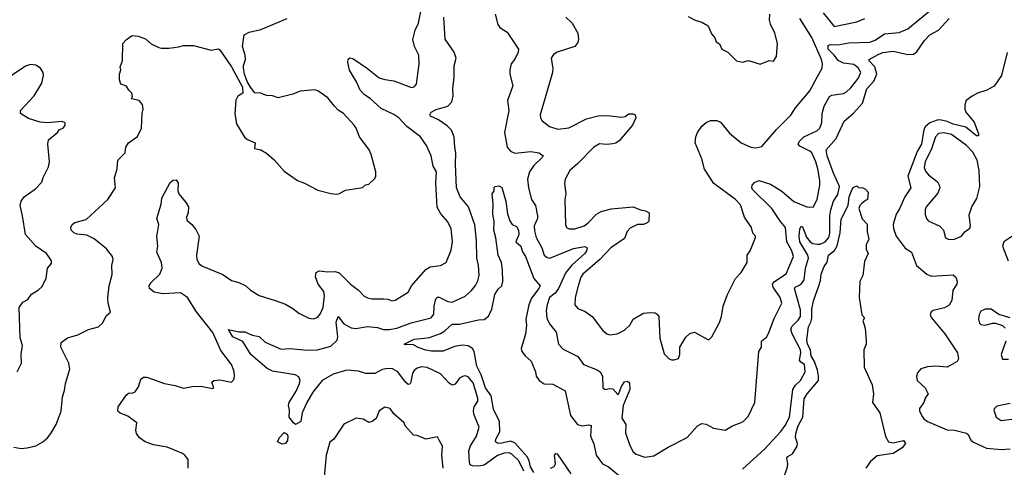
# Model space of a CAD drawing. Extents: x 1771496 to 1971148, y 471553 to 643630.
# Tile 679 of 702: x 1903614 to 1910356, y 579341 to 582408. Entities that reach past the tile are written whole.
import ezdxf

# ---------------------------------------------------------------- set-up
doc = ezdxf.new("R2010")
doc.units = 0

msp = doc.modelspace()

# ---------------------------------------------------------------- linework, layer by layer
at = {"layer": '0CON10XD'}
for points in [[(1904678.3, 579901.7), (1904735, 579882.5), (1904795, 579894.3), (1904855, 579896), (1904935, 579881.2), (1904942.5, 579885), (1904930, 579925), (1904942.5, 579935), (1904985, 579940), (1905065.6, 579924.4), (1905082.5, 579945), (1905085.7, 579975.7), (1905081.4, 580005), (1905065.6, 580045), (1904991.1, 580141.1), (1904936.2, 580265), (1904825.8, 580405.8), (1904762.7, 580505), (1904715, 580535.3), (1904595, 580530), (1904535, 580540), (1904503.1, 580565), (1904501.9, 580585), (1904515, 580608), (1904575, 580664), (1904590.8, 580705), (1904585.7, 580745), (1904552.5, 580815), (1904560, 580855), (1904552.7, 580922.7), (1904568, 581005), (1904553.3, 581045), (1904583.3, 581145), (1904588.1, 581185), (1904645, 581292.5), (1904665, 581307.5), (1904685, 581310), (1904698.3, 581288.3), (1904697.5, 581235), (1904704.2, 581215), (1904754.1, 581154.1), (1904770, 581125), (1904768, 581085), (1904755.7, 581055), (1904759.4, 581035), (1904793.8, 581005), (1904820.3, 580970.3), (1904843.3, 580925), (1904824.6, 580795), (1904827.5, 580765), (1904843.3, 580735), (1904865, 580719.5), (1905005, 580661.4), (1905065, 580620.8), (1905115, 580606.9), (1905163.4, 580583.4), (1905194.6, 580554.6), (1905255, 580519.2), (1905363, 580483), (1905435, 580458), (1905485, 580430), (1905525, 580398), (1905595, 580362.5), (1905625, 580358), (1905655, 580370), (1905675, 580393.8), (1905692.9, 580435), (1905700.9, 580515), (1905696.7, 580545), (1905658.5, 580595), (1905640.6, 580645), (1905645, 580676.7), (1905665, 580688), (1905725, 580680), (1905775, 580682.2), (1905802.8, 580672.8), (1905879.2, 580595), (1905935, 580555.6), (1905973.8, 580513.8), (1905995, 580502.9), (1906025, 580494.3), (1906105, 580496), (1906135, 580493.8), (1906165, 580482.5), (1906185, 580485.7), (1906275, 580540), (1906296.9, 580585), (1906394.2, 580695.8), (1906425, 580714.5), (1906495.6, 580724.4), (1906535, 580743.8), (1906568.6, 580828.6), (1906577.8, 580885), (1906569.2, 580975), (1906545, 581022), (1906497.4, 581077.4), (1906472.7, 581122.7), (1906462.8, 581287.2), (1906467.8, 581365), (1906444.3, 581405), (1906430.5, 581475), (1906400.6, 581545), (1906358.8, 581605), (1906265, 581675.6), (1906210, 581735), (1906175, 581758.8), (1906088.7, 581798.7), (1906017.1, 581865), (1905972.5, 581895), (1905945, 581924.6), (1905920.9, 581980.9), (1905871.8, 582061.8), (1905861.1, 582115), (1905863.1, 582136.9), (1905875, 582147.1), (1905895, 582142.9), (1905995, 582073.1), (1906075, 582009.4), (1906115, 581996.9), (1906175, 581988.5), (1906297.3, 581942.7), (1906315, 581946.7), (1906331.2, 581965), (1906350, 582105), (1906348.1, 582165), (1906318.1, 582225), (1906307, 582273), (1906322, 582335), (1906344.3, 582385), (1906362.7, 582475)], [(1906869.6, 582445), (1906886.9, 582375), (1906900.8, 582355), (1906951.8, 582321.8), (1907030, 582205), (1907027.5, 582185), (1907003.8, 582136.2), (1906979.5, 582105), (1906969.6, 582065), (1906970.4, 582035), (1906991.8, 581955), (1906953.3, 581855), (1906963.2, 581785), (1906934, 581634), (1906951.5, 581535), (1906975, 581506.7), (1907005, 581493.2), (1907115, 581505.3), (1907170, 581495), (1907198, 581475), (1907194, 581465), (1907135, 581409.2), (1907105.6, 581365), (1907090.9, 581315), (1907097.5, 581255), (1907118.1, 581175), (1907145.5, 581135), (1907160, 581065), (1907158.8, 581045), (1907137.3, 580995), (1907140.1, 580960.1), (1907151.5, 580915), (1907189.5, 580845), (1907204.5, 580794.5), (1907225, 580778.6), (1907245, 580773.3), (1907405, 580839.2), (1907484.5, 580854.5), (1907499.2, 580845), (1907495.4, 580825), (1907482.7, 580805), (1907394.8, 580725.2), (1907354.7, 580675), (1907302.6, 580565), (1907281.6, 580535), (1907242.2, 580505), (1907224.7, 580455), (1907220, 580415), (1907223.8, 580363.8), (1907241.4, 580325), (1907287.6, 580267.6), (1907304.5, 580184.5), (1907335, 580150), (1907399.4, 580119.4), (1907435, 580100), (1907475, 580045.8), (1907568.7, 580008.7), (1907589.2, 579995), (1907605.7, 579965), (1907607.5, 579885), (1907623, 579873), (1907649.3, 579880.7), (1907675, 579878), (1907709.3, 579840.7), (1907715, 579842.5), (1907735, 579893.8), (1907755, 579926.2), (1907775, 579931.2), (1907789.7, 579919.7), (1907791.8, 579875), (1907746.6, 579763.4), (1907737.3, 579677.3), (1907763.3, 579635), (1907761.9, 579575), (1907795.2, 579485.2), (1907815, 579447.1), (1907835, 579430), (1907895, 579410.6), (1907955, 579420.6), (1908055, 579480), (1908185, 579546), (1908255.8, 579624.2), (1908285, 579642), (1908315, 579635.8), (1908365, 579608.1), (1908445, 579596), (1908494.4, 579625.6), (1908565, 579652), (1908600.9, 579689.1), (1908648, 579785), (1908674.5, 580135), (1908692.5, 580165), (1908694, 580206), (1908726.6, 580233.4), (1908741.9, 580258.1), (1908780.2, 580359.8), (1908831.9, 580465), (1908821.1, 580505), (1908773.6, 580575), (1908769.1, 580595), (1908783.1, 580615), (1908862.6, 580667.4), (1908911.8, 580785), (1908900.4, 580825), (1908865.8, 580885.8), (1908856.7, 580985), (1908824, 581024), (1908763.2, 581113.2), (1908631.9, 581245), (1908626.5, 581256.5), (1908630, 581275), (1908645, 581293.4), (1908675, 581306.3), (1908755, 581281.8), (1908831.8, 581231.8), (1908915, 581161.5), (1909004.2, 581125.8), (1909046.7, 581123.3), (1909074, 581176), (1909092.3, 581275), (1909092.7, 581305), (1909078, 581385), (1909064.6, 581435), (1909036.8, 581495), (1909025, 581506.9), (1908955, 581540.6), (1908944.4, 581555), (1908953.3, 581575), (1908983.5, 581605), (1909073, 581647), (1909093.1, 581665), (1909106.6, 581703.4), (1909108.9, 581765), (1909122.9, 581815), (1909159.6, 581880.4), (1909175, 581890), (1909255, 581901.4), (1909275, 581912.9), (1909305, 581940.6), (1909355, 582005.6), (1909374.5, 582045), (1909355, 582076.9), (1909325, 582100.8), (1909255, 582110.7), (1909218.7, 582128.7), (1909193.5, 582163.5), (1909149.5, 582205), (1909148.8, 582231.2), (1909163.3, 582236.7), (1909215, 582235.3), (1909291, 582249), (1909435, 582253.1), (1909471.7, 582268.3), (1909535, 582310.7), (1909635, 582318.9), (1909694.7, 582345.3), (1909875, 582493.3)], [(1909115.8, 582455), (1909191.9, 582361.9), (1909345, 582393.3), (1909400, 582415)], [(1904008, 580938), (1903985, 580946.5), (1903966.7, 580965), (1903964.3, 580985), (1903972.9, 581005), (1903991.6, 581018.4), (1904070.3, 581039.7), (1904218.8, 581175), (1904270, 581255), (1904263.5, 581325), (1904281.4, 581385), (1904286, 581445), (1904336.2, 581495), (1904342, 581535), (1904360, 581565), (1904421.7, 581608.3), (1904448, 581665), (1904452, 581765), (1904458.8, 581795), (1904455.9, 581825.9), (1904432.5, 581855), (1904380, 581865), (1904386, 581884), (1904382, 581905), (1904360.8, 581925), (1904345, 581952.5), (1904307.5, 581965), (1904297.5, 581995), (1904297.5, 582035), (1904306.2, 582065), (1904303.3, 582085), (1904317.5, 582125), (1904320, 582245), (1904345, 582272.5), (1904385, 582300), (1904425, 582294.2), (1904475, 582277.5), (1904515, 582242.5), (1904567.3, 582217.3), (1904585, 582212), (1904635, 582212.5), (1904705, 582221.2), (1904735, 582232), (1904805, 582230.8), (1904925, 582198.8), (1904972.5, 582207.5), (1904985, 582202), (1905065, 582083.8), (1905140, 581945), (1905142.5, 581905), (1905107, 581883), (1905094.1, 581855.9), (1905087.5, 581765), (1905098, 581695), (1905152.9, 581602.9), (1905175, 581586.2), (1905227.5, 581565), (1905222.5, 581525), (1905265.8, 581515.8), (1905303.6, 581493.6), (1905357.7, 581447.7), (1905425, 581370), (1905517.5, 581305), (1905565, 581288.8), (1905655, 581240), (1905745, 581216.7), (1905785, 581213.3), (1905805, 581217.5), (1905845, 581240), (1905933, 581253), (1905961.7, 581258.3), (1905983, 581277), (1906005, 581280), (1906045, 581320), (1906052.5, 581335), (1906052.5, 581365), (1906021.2, 581485), (1906006.7, 581515), (1905941.2, 581605), (1905918.8, 581665), (1905903.8, 581685), (1905831.2, 581765), (1905795, 581788), (1905768.8, 581815), (1905725, 581873.3), (1905655, 581920), (1905635, 581926.2), (1905535, 581918), (1905485, 581897.5), (1905385, 581873.3), (1905345.9, 581885.9), (1905305, 581888.8), (1905265, 581903.3), (1905225, 581907.5), (1905194.5, 581944.5), (1905171.4, 581985), (1905152.9, 582035), (1905146.7, 582075), (1905146.7, 582095), (1905160, 582135), (1905158.8, 582165), (1905138.8, 582225), (1905151.2, 582305), (1905185, 582322), (1905265, 582340), (1905444.6, 582415.4)], [(1906795, 579355.8), (1906755, 579349), (1906715, 579352), (1906699.2, 579359.1), (1906693, 579373), (1906690.3, 579455), (1906702, 579488), (1906740.9, 579555), (1906760, 579615), (1906724.6, 579705), (1906721.3, 579728.7), (1906725.6, 579755), (1906752.2, 579795), (1906751.5, 579815), (1906719.7, 579919.7), (1906685, 579960.5), (1906665, 579968.1), (1906645, 579964.3), (1906625, 579950.8), (1906595, 579911.4), (1906575, 579904.4), (1906555, 579917.8), (1906495, 579982.5), (1906405.3, 580025.3), (1906365, 580028.9), (1906335, 580019.6), (1906314.6, 580005), (1906303.4, 579985), (1906293.1, 579925), (1906285, 579910), (1906275, 579908.6), (1906255, 579924.4), (1906203.5, 579995), (1906166.4, 580016.4), (1906135, 580019.1), (1906095, 580010.9), (1906045, 579983.8), (1905985, 579983.8), (1905935, 579999.4), (1905855, 580005.8), (1905761.7, 579978.3), (1905685, 579936.9), (1905622.2, 579855), (1905580.4, 579785), (1905548.8, 579715), (1905539.2, 579655), (1905502.5, 579635), (1905488.6, 579645), (1905460, 579685), (1905461.7, 579731.7), (1905454, 579764), (1905458.6, 579785), (1905506.5, 579863.5), (1905529.2, 579915), (1905533.6, 579935), (1905525, 579960.8), (1905500, 579975), (1905345, 580000.7), (1905307.9, 580017.9), (1905196.2, 580115), (1905142.3, 580202.3), (1905074.5, 580235), (1905043.8, 580285), (1905115, 580270), (1905155, 580270), (1905205, 580245.8), (1905255, 580236.2), (1905295, 580199.4), (1905405, 580151.2), (1905465, 580155.5), (1905585, 580142.7), (1905654.5, 580145.5), (1905745, 580171.8), (1905787.1, 580212.9), (1905792.7, 580235), (1905780.2, 580335), (1905795, 580374), (1905832.9, 580325), (1905885, 580296.4), (1905915, 580292.5), (1905995, 580305.8), (1906065, 580297.9), (1906105, 580284.8), (1906145, 580285.7), (1906195.8, 580294.2), (1906295, 580330.5), (1906431.2, 580365), (1906449.4, 580390.6), (1906451.8, 580445), (1906464.5, 580495), (1906475, 580505.6), (1906486.1, 580506.1), (1906545, 580476.2), (1906575, 580472), (1906665.3, 580514.7), (1906708.5, 580551.5), (1906735, 580586), (1906751.4, 580618.6), (1906760.5, 580655), (1906756.6, 580726.6), (1906745.4, 580775), (1906742.7, 580895), (1906731.7, 581001.7), (1906688.2, 581125), (1906630.9, 581195), (1906604.7, 581255), (1906598.4, 581415), (1906601.5, 581495), (1906592.6, 581535), (1906589.1, 581605), (1906569.9, 581649.9), (1906540.2, 581680.2), (1906482.6, 581722.6), (1906426.4, 581746.4), (1906421.4, 581755), (1906432.7, 581775), (1906466.5, 581793.5), (1906545.2, 581814.8), (1906573.6, 581845), (1906582.9, 581885), (1906580.5, 581935), (1906590, 582015), (1906589.5, 582090.5), (1906603.3, 582145), (1906590, 582185), (1906526.5, 582275), (1906517.5, 582425)], [(1907352.5, 582425), (1907397.5, 582385), (1907436, 582315), (1907440, 582275), (1907435, 582252.5), (1907415, 582223.8), (1907293.3, 582185), (1907270.3, 582169.7), (1907254, 582145), (1907264.1, 582074.1), (1907262.5, 582045), (1907177.5, 581755), (1907180, 581735), (1907191.2, 581715), (1907242.5, 581675), (1907298.3, 581658.3), (1907375, 581667.8), (1907495, 581727.9), (1907575, 581749.5), (1907641.2, 581751.2), (1907735, 581740), (1907760, 581745), (1907785, 581762.5), (1907815, 581762.5), (1907827.5, 581755), (1907832.5, 581735), (1907810, 581685), (1907720.9, 581579.1), (1907695, 581560.8), (1907675, 581557.5), (1907635, 581552.9), (1907585, 581558.1), (1907544.6, 581535.4), (1907435, 581421.4), (1907381.4, 581375), (1907348.6, 581315), (1907344.4, 581285), (1907354.3, 581215), (1907347.1, 581175), (1907350.8, 581005), (1907358.8, 580985), (1907375.8, 580975.8), (1907415, 580974.4), (1907478.8, 580995), (1907506.9, 581015), (1907564.1, 581075.9), (1907596.1, 581093.9), (1907665, 581111.2), (1907815, 581124.5), (1907865, 581104.4), (1907898.8, 581098.8), (1907923.3, 581085), (1907921.7, 581028.3), (1907910, 581015), (1907886.4, 581003.6), (1907845, 581004), (1907795, 580979.2), (1907773.8, 580956.2), (1907755, 580908), (1907662.2, 580845), (1907587.5, 580765), (1907470, 580665), (1907456.4, 580643.6), (1907435.7, 580575.7), (1907417.8, 580505), (1907415.6, 580455), (1907435, 580430), (1907485, 580408.1), (1907534, 580375), (1907605, 580280), (1907633.3, 580255), (1907655, 580248.8), (1907705, 580256), (1907755, 580280), (1907791.1, 580315), (1907815, 580356), (1907885, 580396.7), (1907935, 580402.5), (1907965, 580398.8), (1907979.5, 580389.5), (1907990, 580375), (1907997.5, 580225), (1908027.5, 580117.5), (1908060, 580085), (1908077, 580077), (1908095, 580076.7), (1908125, 580087.5), (1908133.3, 580115), (1908133.3, 580165), (1908175, 580232.5), (1908201.7, 580258.3), (1908235, 580266.7), (1908325, 580217.5), (1908335, 580217.5), (1908352.5, 580235), (1908405.8, 580334.2), (1908420, 580375), (1908431.2, 580445), (1908461.2, 580525), (1908514.3, 580635.7), (1908555, 580676.7), (1908594, 580745), (1908594, 580795), (1908615.5, 580824.5), (1908652, 580915), (1908653.3, 580925), (1908634.2, 580945), (1908625.8, 580985), (1908577.3, 581055), (1908549.8, 581139.8), (1908516, 581175), (1908366.5, 581286.5), (1908303.6, 581383.6), (1908284.5, 581455), (1908240, 581565), (1908243.1, 581605), (1908255, 581634.5), (1908285, 581678.5), (1908315, 581704.4), (1908345, 581716.5), (1908387.6, 581717.6), (1908412, 581705), (1908475, 581631.4), (1908553.3, 581565), (1908620, 581535), (1908655, 581530.8), (1908695, 581540), (1908795.3, 581654.7), (1908895, 581753.1), (1908925.5, 581805), (1909025, 581921.4), (1909074.2, 582014.2), (1909108.9, 582075), (1909110.9, 582105), (1909103.6, 582135), (1909038.9, 582285), (1908956.1, 582416.1)], [(1908190.7, 582430.7), (1908240, 582405), (1908285, 582390), (1908327.5, 582365), (1908351.7, 582311.7), (1908373.6, 582283.6), (1908382.5, 582255), (1908405, 582242.5), (1908422.5, 582205), (1908462.5, 582185), (1908522.5, 582125), (1908563.9, 582116.1), (1908605, 582127.5), (1908685, 582102.5), (1908745, 582127.5), (1908775, 582123.3), (1908796.2, 582155), (1908803.6, 582243.6), (1908784, 582315), (1908756, 582376), (1908748.9, 582405), (1908749.3, 582445)], [(1908562.8, 579327.2), (1908715, 579467.8), (1908825, 579586.9), (1908855, 579627.5), (1908884.7, 579685.3), (1908908.5, 579875), (1908925.3, 579904.8), (1908960.6, 579935), (1908992.2, 579995), (1908987.7, 580045), (1908961.9, 580061.9), (1908952.9, 580075), (1908962.8, 580125), (1908959.5, 580145), (1908902.4, 580255), (1908894.1, 580285), (1908900, 580305), (1908945, 580350), (1908960.2, 580375), (1908960.2, 580420.2), (1908919.3, 580565), (1908924.8, 580575.2), (1908965, 580596.2), (1908985.6, 580625), (1908994, 580705), (1909014, 580774), (1909009.6, 580795), (1908956.3, 580885), (1908950.7, 580925), (1908956.6, 580973.4), (1908965, 580994.2), (1908975, 580988.5), (1909002.1, 580917.9), (1909025.4, 580885), (1909045, 580874), (1909075, 580868.7), (1909095, 580870.2), (1909128.9, 580885), (1909154.8, 580915), (1909161.2, 580945), (1909161.2, 581065), (1909167.9, 581105), (1909187.2, 581165), (1909215, 581210.6), (1909228.4, 581265), (1909187.2, 581357.2), (1909143.9, 581475), (1909136.4, 581515), (1909205, 581593.1), (1909258.2, 581711.8), (1909323.2, 581766.8), (1909383.7, 581836.3), (1909415.4, 581934.6), (1909462.6, 581987.4), (1909482.7, 582035), (1909469.1, 582085), (1909431.1, 582125), (1909430, 582135), (1909491.4, 582168.6), (1909525, 582183.1), (1909595, 582191.4), (1909695, 582170), (1909735, 582171.8), (1909755, 582186.2), (1909808.7, 582265), (1909845, 582303.9), (1909905, 582336.2), (1909977.9, 582415)], [(1910376.4, 582183.6), (1910335.8, 582025), (1910287, 581953), (1910235, 581923.9), (1910172, 581905), (1910135.3, 581884.7), (1910095.3, 581854.7), (1910085.5, 581825.5), (1910086.4, 581795), (1910093.2, 581773.2), (1910148.5, 581705), (1910180, 581625), (1910178.8, 581611.2), (1910165, 581611.9), (1910092.1, 581672.1), (1910005, 581691.2), (1909965, 581710), (1909915, 581720.6), (1909895, 581720.4), (1909845, 581700.4), (1909815.9, 581675), (1909804.1, 581655), (1909788.4, 581555), (1909758.4, 581505), (1909695.3, 581335.3), (1909715.7, 581255), (1909675.4, 581195), (1909638.1, 581111.9), (1909615, 581075.8), (1909595.6, 581005.6), (1909597.8, 580977.8), (1909615, 580924.2), (1909676.7, 580843.3)], [(1903596, 579995), (1903626.2, 580055), (1903624, 580114), (1903632.5, 580175), (1903618.3, 580228.3), (1903610, 580435), (1903637, 580473), (1903669.5, 580490.5), (1903695, 580526.7), (1903744.1, 580555.9), (1903765, 580576.7), (1903795.7, 580634.3), (1903803.8, 580705), (1903833, 580737), (1903831.2, 580755), (1903815, 580782.5), (1903798.8, 580805), (1903725, 580856.9), (1903654.4, 580935), (1903634.5, 581065), (1903617.3, 581135), (1903623.5, 581165), (1903644.4, 581195), (1903722, 581248), (1903766.2, 581295), (1903774.2, 581325.8), (1903810.5, 581399.5), (1903817.5, 581435), (1903808.1, 581555), (1903812.5, 581585), (1903873.3, 581635), (1903885, 581652.5), (1903915, 581667.5), (1903926.7, 581685), (1903925, 581700), (1903905, 581710), (1903805, 581701.2), (1903755, 581706), (1903675, 581730.8), (1903620, 581765), (1903618.8, 581785), (1903712.5, 581885), (1903766.7, 581973.3), (1903777.5, 582025), (1903775.7, 582045.7), (1903756.6, 582076.6), (1903723.9, 582096.1), (1903689.5, 582100.5), (1903655, 582090), (1903543.3, 582015)], [(1909975, 580901.9), (1910015, 580903.3), (1910062, 580925), (1910085.8, 580954.2), (1910119.5, 580980.5), (1910123.3, 580995), (1910115, 581070), (1910134, 581125), (1910167.4, 581182.6), (1910188.9, 581265), (1910183.6, 581375), (1910169.1, 581445), (1910139.3, 581499.3), (1910097.1, 581545), (1909995, 581621.8), (1909945, 581632.8), (1909905, 581627.8), (1909884.1, 581605), (1909856.9, 581523.1), (1909814.7, 581435), (1909807.5, 581395), (1909815, 581369.2), (1909835.6, 581345), (1909897.7, 581297.7), (1909910.8, 581275), (1909913.8, 581255), (1909900.2, 581219.8), (1909821.4, 581125), (1909813.1, 581105), (1909813.2, 581073.2), (1909822, 581045), (1909835, 581028.8), (1909915, 580993.8), (1909940, 580965), (1909952.4, 580912.4), (1909975, 580901.9)], [(1907134.5, 579305), (1907112, 579345), (1907103.3, 579385), (1907090.6, 579410.6), (1907005, 579509.2), (1906975, 579520.9), (1906905, 579505.3), (1906885, 579506.5), (1906871.9, 579515), (1906875.4, 579535), (1906900.7, 579585), (1906898.4, 579655), (1906858.4, 579738.4), (1906841.6, 579831.6), (1906803, 579885), (1906773.8, 579973.8), (1906744, 580035), (1906725.6, 580135.6), (1906715.6, 580155.6), (1906685, 580172.7), (1906645, 580178.4), (1906592.4, 580167.6), (1906513.6, 580136.4), (1906435, 580136.5), (1906395, 580143.3), (1906341.5, 580161.5), (1906305, 580182), (1906255, 580180), (1906247.5, 580185), (1906315, 580218.5), (1906385, 580226.6), (1906420, 580230), (1906495, 580258.3), (1906524.2, 580275.8), (1906575, 580322.5), (1906625, 580321.5), (1906755, 580350.5), (1906795, 580353.1), (1906825, 580375.6), (1906847.3, 580425), (1906868.1, 580525), (1906889.6, 580560.4), (1906915.4, 580585), (1906921.5, 580615), (1906920.9, 580695), (1906913.8, 580745), (1906890.8, 580795), (1906873.9, 580913.9), (1906860.4, 580965), (1906863.2, 581025), (1906853.6, 581075), (1906856, 581145), (1906850, 581215), (1906862.5, 581235), (1906863, 581257), (1906870, 581265), (1906895, 581270), (1906915, 581257.5), (1906941.9, 581165), (1906955, 581077.5), (1906969.7, 581029.7), (1906986.7, 581005), (1907015, 580991.2), (1907028.5, 580965), (1907032.5, 580935), (1907010.8, 580885), (1907045, 580856.2), (1907056.6, 580816.6), (1907076.6, 580785), (1907134.6, 580634.6), (1907178, 580585), (1907169.2, 580565), (1907119.5, 580500.5), (1907099.2, 580455), (1907080.3, 580355), (1907084.1, 580315), (1907077.8, 580252.2), (1907048.9, 580155), (1907053.1, 580135), (1907075.4, 580105.4), (1907117.4, 580067.4), (1907145.5, 579995.5), (1907151.1, 579965), (1907170, 579935), (1907205, 579913.3), (1907265, 579910.4), (1907350, 579865), (1907386.6, 579696.6), (1907434.5, 579634.5), (1907465, 579625.6), (1907511.9, 579631.9), (1907526.4, 579626.4), (1907523.6, 579553.6), (1907545, 579501.2), (1907560.4, 579425), (1907605.6, 579365), (1907645, 579345.4), (1907721.9, 579281.9)], [(1908842.1, 579257.9), (1908872.1, 579345), (1908874.5, 579365), (1908867.1, 579405), (1908873.8, 579416.2), (1908905, 579434.4), (1908937.1, 579485), (1908939.3, 579505), (1908925.7, 579545), (1908927.4, 579572.6), (1908945.3, 579625), (1908975.7, 579685), (1908985, 579810), (1909005, 579844.4), (1909082.8, 579935), (1909084.4, 579965), (1909077, 580007), (1909056.4, 580066.4), (1909033.6, 580105), (1909028.8, 580145), (1909008.5, 580185), (1909003.3, 580215), (1909014, 580304), (1909030.5, 580335), (1909036.8, 580363.2), (1909038.8, 580425), (1909048.6, 580481.4), (1909085.5, 580584.5), (1909098.1, 580621.9), (1909101.9, 580665), (1909122.1, 580717.9), (1909143, 580747), (1909152.9, 580795), (1909193.1, 580826.9), (1909211.5, 580858.5), (1909232.5, 580947.5), (1909238, 581042), (1909286.2, 581133.8), (1909294.6, 581195), (1909315, 581246), (1909325, 581261.2), (1909345, 581270), (1909358.3, 581258.3), (1909386.4, 581256.4), (1909406.4, 581246.4), (1909422.5, 581225), (1909420, 581175), (1909405, 581170), (1909380.7, 581149.3), (1909366.4, 581133.6), (1909360, 581115), (1909383, 581043), (1909415.8, 581005.8), (1909415.8, 580955), (1909428.6, 580905), (1909410, 580865), (1909410, 580835), (1909423.3, 580805), (1909399.5, 580750.5), (1909386.9, 580655), (1909367, 580613), (1909363.1, 580505), (1909380, 580385), (1909397.5, 580365), (1909387.5, 580345), (1909393.3, 580325)], [(1903575, 579478.9), (1903625, 579470), (1903666.6, 579473.4), (1903725, 579489.2), (1903773.3, 579515), (1903805, 579543.3), (1903828.3, 579571.7), (1903863.8, 579635), (1903898, 579725), (1903908, 579825), (1903921.7, 579868.3), (1903927.1, 579915), (1903957.3, 580012.7), (1903950.8, 580055), (1903896, 580165), (1903898.8, 580195), (1903942.1, 580227.9), (1904012.1, 580247.9), (1904085, 580285.8), (1904155, 580303.8), (1904180.5, 580329.5), (1904208.3, 580381.7), (1904236.1, 580403.9), (1904219.2, 580465), (1904217.3, 580502.7), (1904227.1, 580585), (1904247.3, 580662.7), (1904245.8, 580724.2), (1904253.8, 580765), (1904248.8, 580785), (1904208, 580838), (1904125, 580906.9), (1904075, 580931.5), (1904008, 580938)], [(1910408, 580922), (1910353.1, 580886.9), (1910342.9, 580855), (1910382.5, 580755)], [(1909676.7, 580843.3), (1909720, 580815), (1909754.5, 580724.5), (1909825, 580664.2), (1909855, 580650.8), (1910005, 580660), (1910023.6, 580643.6), (1910033.6, 580613.6), (1910031.2, 580595), (1910004.4, 580555.6), (1909995.6, 580485), (1909977.9, 580452.1), (1909945.7, 580434.3), (1909867.5, 580415), (1909854.2, 580405.8), (1909848.8, 580385), (1909856.7, 580365), (1909948.6, 580255), (1910036, 580125), (1910041.2, 580085), (1910032.5, 580065), (1909965, 580026.2), (1909884.5, 580034.5), (1909829.7, 580030.3), (1909785, 580015.8), (1909761.3, 579988.7), (1909754.2, 579965), (1909759.2, 579935), (1909813.8, 579885), (1909833.8, 579845), (1909814.5, 579815.5), (1909805.8, 579785), (1909775.6, 579745), (1909775.6, 579725), (1909796.5, 579686.5), (1909803.7, 579673.7), (1909830, 579655), (1909965, 579596.7), (1910015, 579594.6), (1910095.8, 579575.8), (1910108.5, 579565), (1910127.6, 579527.6), (1910143.7, 579513.6), (1910232.7, 579472.7), (1910337.1, 579462.9), (1910395, 579468.7)], [(1910395, 580366), (1910318.3, 580388.3), (1910265, 580423.8), (1910225, 580423.8), (1910195, 580410), (1910183, 580387), (1910178, 580355), (1910185, 580327.5), (1910195, 580320), (1910225, 580314), (1910275, 580328.8), (1910295, 580328.8), (1910343.6, 580313.6), (1910361.2, 580295)], [(1909393.3, 580325), (1909403.3, 580295), (1909410, 580205), (1909410, 580185), (1909393.3, 580145), (1909396.4, 580026.4), (1909450, 579905), (1909460.6, 579845), (1909452.9, 579785), (1909504, 579715), (1909543, 579553), (1909563.3, 579515), (1909595, 579508), (1909665, 579525.8), (1909680, 579505), (1909655.7, 579475), (1909594.3, 579435), (1909485, 579419.5), (1909438.8, 579381.2), (1909408.7, 579335)], [(1910367.1, 580205), (1910334, 580115), (1910342.9, 580082.9), (1910385, 580081.1)], [(1904768.5, 579335), (1904767.5, 579395), (1904745, 579424), (1904725, 579437.5), (1904625, 579478.6), (1904530, 579495), (1904472.5, 579515), (1904434.1, 579544.1), (1904415, 579572.5), (1904410, 579595), (1904417.5, 579645), (1904355, 579691.2), (1904301.7, 579711.7), (1904286.4, 579726.4), (1904288.8, 579755), (1904345, 579837.5), (1904365, 579851.2), (1904385, 579850), (1904405, 579857.5), (1904427.3, 579892.7), (1904443.8, 579945), (1904462.3, 579957.7), (1904485, 579958), (1904605, 579914.3), (1904678.3, 579901.7)], [(1910395, 579778.6), (1910305, 579759.4), (1910288, 579745), (1910285, 579732.5), (1910300, 579685), (1910335, 579662.5), (1910425, 579672.2)], [(1906513.5, 579335), (1906503.8, 579425), (1906508.8, 579485), (1906486.7, 579526.7), (1906475, 579550), (1906395, 579533.8), (1906335, 579560), (1906310.3, 579560.3), (1906253.8, 579625), (1906246.7, 579645), (1906177.1, 579707.1), (1906150, 579745), (1906115, 579752.5), (1906075, 579727.5), (1906056, 579675), (1906027.5, 579655), (1906005, 579648.8), (1905965, 579670), (1905917, 579677), (1905832.7, 579637.3), (1905766.2, 579535), (1905737.7, 579512.3), (1905712.9, 579425), (1905694.1, 579225.9)], [(1905410.7, 579500.7), (1905380, 579515), (1905392.5, 579545), (1905425, 579580), (1905445, 579567.5), (1905450, 579555), (1905448.8, 579525), (1905435, 579503.3), (1905410.7, 579500.7)], [(1907065.6, 579315), (1907030.8, 579385), (1906985, 579430.5), (1906965, 579439.1), (1906932, 579438), (1906885, 579421.4), (1906795, 579355.8)], [(1907247.5, 579335), (1907273, 579347), (1907282.5, 579365), (1907277.1, 579425), (1907284.4, 579435.6), (1907295, 579434.2), (1907387.4, 579297.4)]]:
    msp.add_lwpolyline(points, dxfattribs=at)

doc.saveas('drawing.dxf')
